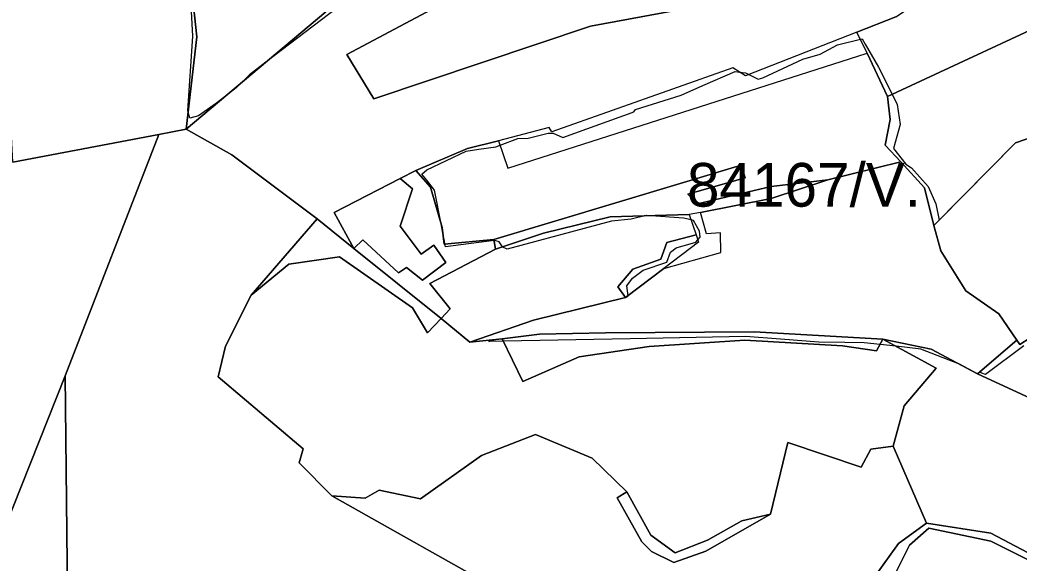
# Model space of a CAD drawing. Extents: x -477304 to -465429, y -1159113 to -1149210.
# Drawn here: x -473974.9 to -473631.8, y -1151166.7 to -1150980.3 of the extents above; entities that cross this region are included whole.
import ezdxf

# ---------------------------------------------------------------- set-up
doc = ezdxf.new("R2010")
doc.units = 0
for name, color, linetype in [('BPEJ_s', 7, 'Continuous'), ('PUPFL_s', 7, 'Continuous'), ('trav_porost_s', 7, 'Continuous')]:
    doc.layers.add(name, color=color, linetype=linetype)

msp = doc.modelspace()

# ---------------------------------------------------------------- linework, layer by layer
at = {"layer": 'BPEJ_s'}
for p, q in [((-473896.18, -1150999.06), (-473897.78, -1151000.65)), ((-473828.99, -1151057.63), (-473829.08, -1151057.19))]:
    msp.add_line(p, q, dxfattribs=at)
for points in [[(-473897.78, -1151000.65), (-473899.21, -1151002.08), (-473900.66, -1151003.53), (-473904.39, -1151006.45), (-473907.48, -1151008.86), (-473913.66, -1151013.12), (-473916.64, -1151013.97), (-473917.16, -1151011.9), (-473917.28, -1151011.42), (-473915.57, -1150985.85), (-473916.21, -1150973.06), (-473918.18, -1150952.09), (-473920.05, -1150932.15), (-473921.33, -1150926.18), (-473924.1, -1150893.8), (-473928.25, -1150864.8), (-473930.05, -1150851.25), (-473931.18, -1150842.81), (-473931.77, -1150838.4)], [(-473866.14, -1150976.26), (-473890.48, -1150994.73), (-473896.18, -1150999.06), (-473897.78, -1151000.65), (-473899.21, -1151002.08), (-473900.66, -1151003.53), (-473904.39, -1151006.45), (-473907.48, -1151008.86), (-473913.66, -1151013.12), (-473916.64, -1151013.97), (-473917.16, -1151011.9), (-473917.28, -1151011.42), (-473915.57, -1150985.85), (-473916.21, -1150973.06)], [(-473866.14, -1150976.26), (-473890.48, -1150994.73), (-473896.18, -1150999.06)], [(-473828.99, -1151057.63), (-473829.08, -1151057.19), (-473829.28, -1151056.16), (-473829.81, -1151053.44), (-473830.43, -1151050.24), (-473832.68, -1151038.69), (-473835.32, -1151035.26), (-473836.95, -1151033.15), (-473835.24, -1151031.66), (-473821.82, -1151025.27), (-473817.4, -1151024.62), (-473811.59, -1151023.77), (-473810.16, -1151023.24), (-473804.13, -1151021), (-473800.51, -1151020.79), (-473793.69, -1151019.09), (-473791.99, -1151019.09), (-473788.58, -1151020.58), (-473769.33, -1151013.64), (-473766.11, -1151012.49), (-473764.29, -1151011.84), (-473763.65, -1151010.99), (-473748.09, -1151006.09), (-473740.58, -1151002.81), (-473729.56, -1150997.99), (-473728.03, -1150998.17), (-473725.93, -1150998.42), (-473724.83, -1150998.97), (-473721.67, -1151000.55), (-473719.97, -1151000.12), (-473706.33, -1150993.73), (-473700.36, -1150992.03), (-473694.4, -1150988.83), (-473686.57, -1150986.9), (-473685.97, -1150986.75), (-473684.93, -1150988.55), (-473680.33, -1150996.5)], [(-473829.08, -1151057.19), (-473829.28, -1151056.16), (-473829.81, -1151053.44), (-473830.43, -1151050.24), (-473832.68, -1151038.69), (-473835.32, -1151035.26), (-473836.95, -1151033.15), (-473835.24, -1151031.66), (-473821.82, -1151025.27), (-473817.4, -1151024.62), (-473811.59, -1151023.77), (-473810.16, -1151023.24), (-473804.13, -1151021), (-473800.51, -1151020.79), (-473793.69, -1151019.09), (-473791.99, -1151019.09), (-473788.58, -1151020.58), (-473769.33, -1151013.64), (-473766.11, -1151012.49), (-473764.29, -1151011.84), (-473763.65, -1151010.99), (-473748.09, -1151006.09), (-473740.58, -1151002.81), (-473729.56, -1150997.99), (-473728.03, -1150998.17), (-473725.93, -1150998.42), (-473724.83, -1150998.97), (-473721.67, -1151000.55), (-473719.97, -1151000.12), (-473706.33, -1150993.73), (-473700.36, -1150992.03), (-473694.4, -1150988.83), (-473686.57, -1150986.9), (-473685.97, -1150986.75), (-473684.93, -1150988.55), (-473680.33, -1150996.5)], [(-473680.33, -1150996.5), (-473675.69, -1151005.79), (-473673.94, -1151009.28), (-473672.88, -1151016.1), (-473675.22, -1151024.41), (-473670.96, -1151029.74), (-473669.04, -1151031.02), (-473663.29, -1151037.41), (-473660.73, -1151043.38), (-473659.57, -1151049.02), (-473633.29, -1151022.46), (-473613.99, -1151015.78)], [(-473680.33, -1150996.5), (-473675.69, -1151005.79), (-473673.94, -1151009.28), (-473672.88, -1151016.1), (-473675.22, -1151024.41), (-473670.96, -1151029.74), (-473669.04, -1151031.02), (-473663.29, -1151037.41), (-473660.73, -1151043.38), (-473659.57, -1151049.02), (-473633.29, -1151022.46), (-473613.99, -1151015.78)], [(-473630.48, -1151092.17), (-473643.68, -1151101.97), (-473644.84, -1151101.52), (-473645.71, -1151101.18), (-473646.42, -1151101.78), (-473652.58, -1151098.47), (-473665.84, -1151093.24), (-473674.32, -1151092.31), (-473679.82, -1151091.7), (-473685.24, -1151091.11), (-473691.93, -1151091.02), (-473700.79, -1151090.89), (-473713.95, -1151089.89), (-473725.93, -1151088.98), (-473765.57, -1151089.74), (-473809.01, -1151090.58), (-473814, -1151090.68), (-473812.36, -1151090.05), (-473820.56, -1151090.86), (-473798.74, -1151083.27), (-473767.09, -1151075.58), (-473766.27, -1151074.95), (-473766.63, -1151071.5), (-473764.71, -1151068.95), (-473761.09, -1151066.18), (-473753, -1151063.41), (-473751.72, -1151060), (-473749.8, -1151058.51), (-473742.98, -1151056.59), (-473742.29, -1151055.8), (-473741.49, -1151054.88), (-473741.7, -1151052.75), (-473743.83, -1151049.13), (-473744.65, -1151048.93), (-473747.24, -1151048.28), (-473759.88, -1151047.44), (-473760.03, -1151047.43), (-473760.09, -1151047.44), (-473765.14, -1151048.7), (-473771.96, -1151049.34), (-473807.76, -1151058.93), (-473809.25, -1151058.29), (-473809.36, -1151058.13), (-473810.52, -1151056.38), (-473812.02, -1151055.95), (-473812.21, -1151055.97), (-473828.88, -1151058.18), (-473828.99, -1151057.63)], [(-473630.48, -1151092.17), (-473643.68, -1151101.97), (-473644.84, -1151101.52), (-473645.71, -1151101.18), (-473646.42, -1151101.78), (-473652.58, -1151098.47), (-473665.84, -1151093.24), (-473674.32, -1151092.31), (-473679.82, -1151091.7), (-473685.24, -1151091.11), (-473691.93, -1151091.02), (-473700.79, -1151090.89), (-473713.95, -1151089.89), (-473725.93, -1151088.98), (-473765.57, -1151089.74), (-473809.01, -1151090.58), (-473814, -1151090.68), (-473812.36, -1151090.05), (-473820.56, -1151090.86), (-473798.74, -1151083.27), (-473767.09, -1151075.58), (-473766.27, -1151074.95), (-473766.63, -1151071.5), (-473764.71, -1151068.95), (-473761.09, -1151066.18), (-473753, -1151063.41), (-473751.72, -1151060), (-473749.8, -1151058.51), (-473742.98, -1151056.59), (-473742.29, -1151055.8), (-473741.49, -1151054.88), (-473741.7, -1151052.75), (-473743.83, -1151049.13), (-473744.65, -1151048.93), (-473747.24, -1151048.28), (-473759.88, -1151047.44), (-473760.03, -1151047.43), (-473760.09, -1151047.44), (-473765.14, -1151048.7), (-473771.96, -1151049.34), (-473807.76, -1151058.93), (-473809.25, -1151058.29), (-473809.36, -1151058.13), (-473810.52, -1151056.38), (-473812.02, -1151055.95), (-473812.21, -1151055.97), (-473828.88, -1151058.18), (-473828.99, -1151057.63)]]:
    msp.add_lwpolyline(points, dxfattribs=at)
at = {"layer": 'PUPFL_s'}
for points in [[(-473949.67, -1150777.84), (-473945.48, -1150780.93), (-473944.59, -1150784.97), (-473943.99, -1150787.71), (-473927.19, -1150864.31), (-473914.23, -1150986.04), (-473917.82, -1151017.76), (-473927.19, -1151019.55), (-473977.35, -1151029.12), (-473978.48, -1151007.36), (-474029.34, -1151008.1), (-473984.49, -1150966.37), (-473979.25, -1150943.92), (-473972.47, -1150922.85), (-473960.95, -1150895.71), (-473955.55, -1150885.01), (-473947.61, -1150873.76), (-473931.67, -1150862.9), (-473934.98, -1150846.68), (-473944.58, -1150820.26), (-473952.8, -1150775.68)], [(-473690.35, -1150933.96), (-473684.77, -1150960.68), (-473741.29, -1150975.36), (-473779.12, -1150982.35), (-473853.47, -1151007.38), (-473862.75, -1150992.08), (-473788.12, -1150952.3), (-473767.04, -1150941.86), (-473751.97, -1150938.96), (-473743.7, -1150934.65), (-473742, -1150933.68), (-473726.69, -1150932.35), (-473721.52, -1150932.72)], [(-473609.06, -1150978.48), (-473626.8, -1150983.07), (-473677.22, -1151006.5), (-473684.19, -1150991.62), (-473687.79, -1150984.48), (-473674.34, -1150979.14), (-473628.92, -1150949.12), (-473618.48, -1150948.12), (-473615.56, -1150945.61), (-473607.03, -1150943.53), (-473601.16, -1150946.21), (-473598.19, -1150940.11), (-473592.09, -1150950.21), (-473589.29, -1150949.28), (-473593.29, -1150937.1), (-473589.76, -1150933.83), (-473582.82, -1150944.24), (-473576.39, -1150964.39), (-473592.52, -1150971.11), (-473598.35, -1150970.89)], [(-473812.27, -1151055.67), (-473829.3, -1151057.21), (-473830.06, -1151051.56), (-473833.98, -1151037.64), (-473839.05, -1151031.94), (-473821.36, -1151024.41), (-473810.68, -1151021.73), (-473807.45, -1151031.19), (-473684.19, -1150991.62), (-473677.22, -1151006.5), (-473676.29, -1151014.49), (-473678.03, -1151023.21), (-473672.68, -1151029), (-473697.72, -1151035.14), (-473717.19, -1151037.48), (-473742.4, -1151043.38), (-473745.72, -1151040.11), (-473726.12, -1151034.48), (-473727.44, -1151030.08)], [(-473772.41, -1151047.81), (-473795.27, -1151053.41), (-473811.68, -1151058.91), (-473812.27, -1151055.67), (-473727.44, -1151030.08), (-473726.12, -1151034.48), (-473745.72, -1151040.11), (-473742.4, -1151043.38), (-473717.19, -1151037.48), (-473697.72, -1151035.14), (-473717.2, -1151041.54), (-473741.43, -1151046.32), (-473745.31, -1151047)], [(-473836.8, -1151069.58), (-473842.23, -1151065.27), (-473845.02, -1151067.08), (-473857.22, -1151055.69), (-473860.33, -1151058.69), (-473867.05, -1151046.39), (-473844.48, -1151034.74), (-473840.22, -1151038.22), (-473844.42, -1151051.07), (-473837.22, -1151060.62), (-473832.85, -1151057.58), (-473828.76, -1151063.54)], [(-473839.05, -1151031.94), (-473833.98, -1151037.64), (-473830.06, -1151051.56), (-473829.3, -1151057.21), (-473812.27, -1151055.67), (-473811.68, -1151058.91), (-473834.31, -1151070.71), (-473827.28, -1151079.47), (-473830.34, -1151082.78), (-473860.33, -1151058.69), (-473857.22, -1151055.69), (-473845.02, -1151067.08), (-473842.23, -1151065.27), (-473836.8, -1151069.58), (-473828.76, -1151063.54), (-473832.85, -1151057.58), (-473837.22, -1151060.62), (-473844.42, -1151051.07), (-473840.22, -1151038.22), (-473844.48, -1151034.74)], [(-473840.22, -1151079.11), (-473865.2, -1151061.57), (-473882.6, -1151064.08), (-473895.56, -1151074.7), (-473872.91, -1151048.52), (-473860.33, -1151058.69), (-473830.34, -1151082.78), (-473835.08, -1151087.65)], [(-473830.34, -1151082.78), (-473827.28, -1151079.47), (-473834.31, -1151070.71), (-473811.68, -1151058.91), (-473795.27, -1151053.41), (-473772.41, -1151047.81), (-473745.31, -1151047), (-473742.88, -1151054.08), (-473752.93, -1151056.65), (-473755.04, -1151062.35), (-473764.63, -1151065.86), (-473769.8, -1151071.94), (-473767.09, -1151075.58), (-473798.74, -1151083.27), (-473820.56, -1151090.86)], [(-473755.04, -1151062.35), (-473752.93, -1151056.65), (-473742.88, -1151054.08), (-473742.04, -1151056.54), (-473754.03, -1151065.63), (-473767.09, -1151075.58), (-473769.8, -1151071.94), (-473764.63, -1151065.86)], [(-473686.25, -1151133.85), (-473711.4, -1151125.36), (-473717.44, -1151149.92), (-473727.26, -1151152.27), (-473739.05, -1151158.89), (-473750.14, -1151163.15), (-473758.43, -1151157.1), (-473766.63, -1151142.28), (-473778.54, -1151130.69), (-473798.01, -1151122.6), (-473816.49, -1151129.84), (-473837.43, -1151144.61), (-473851.6, -1151141.73), (-473856.48, -1151144.46), (-473867.89, -1151143.69), (-473879.09, -1151132.26), (-473877.7, -1151127.53), (-473906.93, -1151102.83), (-473904.41, -1151092.21), (-473895.56, -1151074.7), (-473882.6, -1151064.08), (-473865.2, -1151061.57), (-473840.22, -1151079.11), (-473835.08, -1151087.65), (-473830.34, -1151082.78), (-473820.56, -1151090.86), (-473809.4, -1151089.76), (-473802.4, -1151104.42), (-473783.03, -1151095.91), (-473759, -1151092.34), (-473726.24, -1151090.24), (-473692.74, -1151092.17), (-473681.02, -1151093.8), (-473678.81, -1151089.85), (-473660.56, -1151099.84), (-473671.58, -1151112.77), (-473675.3, -1151126.58), (-473682.93, -1151127.56)], [(-473554.56, -1151066.46), (-473534.15, -1151076.04), (-473558.39, -1151107.89), (-473567.42, -1151127.15), (-473568.86, -1151130.22), (-473628.32, -1151110.14), (-473646.42, -1151101.78), (-473632.83, -1151090.23), (-473631.84, -1151091.66), (-473624.76, -1151087.08), (-473614.09, -1151083.84), (-473603.36, -1151074.72), (-473592.04, -1151074.6), (-473573.24, -1151067.72)], [(-473722.94, -1151087.35), (-473678.81, -1151089.85), (-473681.02, -1151093.8), (-473692.74, -1151092.17), (-473726.24, -1151090.24), (-473759, -1151092.34), (-473783.03, -1151095.91), (-473802.4, -1151104.42), (-473809.4, -1151089.76), (-473796.68, -1151088.11), (-473774.01, -1151087.72)], [(-473584.36, -1151187.74), (-473589.02, -1151183.15), (-473598.22, -1151181.89), (-473603.44, -1151174.94), (-473612.57, -1151171.94), (-473641.8, -1151156.49), (-473663.84, -1151153.03), (-473675.3, -1151126.58), (-473671.58, -1151112.77), (-473660.56, -1151099.84), (-473678.81, -1151089.85), (-473662.28, -1151093.25), (-473646.42, -1151101.78), (-473628.32, -1151110.14), (-473568.86, -1151130.22), (-473532.86, -1151141.88)], [(-474007.24, -1151222.96), (-473959.34, -1151102.42), (-473958.23, -1151209.85), (-473986.22, -1151198.62)], [(-473761.58, -1151159.43), (-473770.05, -1151144.28), (-473766.63, -1151142.28), (-473758.43, -1151157.1), (-473750.14, -1151163.15), (-473739.05, -1151158.89), (-473727.26, -1151152.27), (-473717.44, -1151149.92), (-473739.58, -1151162.6), (-473750.53, -1151166.47), (-473758.25, -1151162.72)]]:
    msp.add_lwpolyline(points, close=True, dxfattribs=at)
for points in [[(-473869.99, -1150977.47), (-473917.82, -1151017.76), (-473914.23, -1150986.04), (-473927.19, -1150864.31)], [(-473788.12, -1150952.3), (-473862.75, -1150992.08), (-473853.47, -1151007.38), (-473779.12, -1150982.35), (-473741.29, -1150975.36)], [(-473674.34, -1150979.14), (-473687.79, -1150984.48), (-473726.01, -1150999.43), (-473730.33, -1150996.74), (-473792.39, -1151018.72), (-473793.27, -1151017.14), (-473810.68, -1151021.73), (-473821.36, -1151024.41), (-473839.05, -1151031.94), (-473844.48, -1151034.74), (-473867.05, -1151046.39), (-473860.33, -1151058.69), (-473872.91, -1151048.52), (-473902.17, -1151026.59), (-473917.82, -1151017.76), (-473869.99, -1150977.47)], [(-473613.99, -1151015.78), (-473633.29, -1151022.46), (-473661.38, -1151050.85), (-473664.51, -1151037.85), (-473672.68, -1151029), (-473678.03, -1151023.21), (-473676.29, -1151014.49), (-473677.22, -1151006.5), (-473626.8, -1150983.07)], [(-473977.35, -1151029.12), (-473927.19, -1151019.55), (-473959.34, -1151102.42), (-474007.24, -1151222.96)], [(-473958.23, -1151209.85), (-473959.34, -1151102.42), (-473927.19, -1151019.55), (-473917.82, -1151017.76), (-473902.17, -1151026.59), (-473872.91, -1151048.52), (-473895.56, -1151074.7), (-473904.41, -1151092.21), (-473906.93, -1151102.83), (-473877.7, -1151127.53), (-473879.09, -1151132.26), (-473867.89, -1151143.69), (-473806.92, -1151177.97)], [(-473806.92, -1151177.97), (-473867.89, -1151143.69), (-473856.48, -1151144.46), (-473851.6, -1151141.73), (-473837.43, -1151144.61), (-473816.49, -1151129.84), (-473798.01, -1151122.6), (-473778.54, -1151130.69), (-473766.63, -1151142.28), (-473770.05, -1151144.28), (-473761.58, -1151159.43), (-473758.25, -1151162.72), (-473750.53, -1151166.47), (-473739.58, -1151162.6), (-473717.44, -1151149.92), (-473711.4, -1151125.36), (-473686.25, -1151133.85), (-473682.93, -1151127.56), (-473675.3, -1151126.58), (-473663.84, -1151153.03), (-473673.51, -1151160), (-473681.95, -1151171.84)], [(-473681.95, -1151171.84), (-473673.51, -1151160), (-473663.84, -1151153.03), (-473641.8, -1151156.49), (-473612.57, -1151171.94)], [(-473612.93, -1151173.75), (-473641.8, -1151159.23), (-473663.08, -1151154.7), (-473669.7, -1151160.53), (-473677.07, -1151175.2)], [(-473677.07, -1151175.2), (-473669.7, -1151160.53), (-473663.08, -1151154.7), (-473641.8, -1151159.23), (-473612.93, -1151173.75)]]:
    msp.add_lwpolyline(points, dxfattribs=at)
at = {"layer": 'trav_porost_s'}
for points in [[(-473624.76, -1151087.08), (-473631.84, -1151091.66), (-473632.83, -1151090.23), (-473639.11, -1151081.11), (-473650.41, -1151073.3), (-473658.91, -1151059.56), (-473661.38, -1151050.85), (-473633.29, -1151022.46), (-473613.99, -1151015.78), (-473605.85, -1151008.62), (-473588.77, -1151008.68), (-473589.19, -1151004.45), (-473581.34, -1151001.99), (-473583.58, -1151023.51), (-473590.39, -1151050.9), (-473592.04, -1151074.6), (-473603.36, -1151074.72), (-473614.09, -1151083.84)], [(-473658.91, -1151059.56), (-473650.41, -1151073.3), (-473639.11, -1151081.11), (-473632.83, -1151090.23), (-473646.42, -1151101.78), (-473662.28, -1151093.25), (-473678.81, -1151089.85), (-473722.94, -1151087.35), (-473774.01, -1151087.72), (-473796.68, -1151088.11), (-473809.4, -1151089.76), (-473820.56, -1151090.86), (-473798.74, -1151083.27), (-473767.09, -1151075.58), (-473754.03, -1151065.63), (-473734.48, -1151060.09), (-473734.56, -1151053.33), (-473739.38, -1151053.71), (-473741.43, -1151046.32), (-473717.2, -1151041.54), (-473697.72, -1151035.14), (-473672.68, -1151029), (-473664.51, -1151037.85), (-473661.38, -1151050.85)]]:
    msp.add_lwpolyline(points, close=True, dxfattribs=at)

# ---------------------------------------------------------------- texts
at = {"layer": 'BPEJ_s'}
msp.add_text('84167/V.', height=15, dxfattribs=at).set_placement((-473746.05, -1151044.36))

doc.saveas('drawing.dxf')
